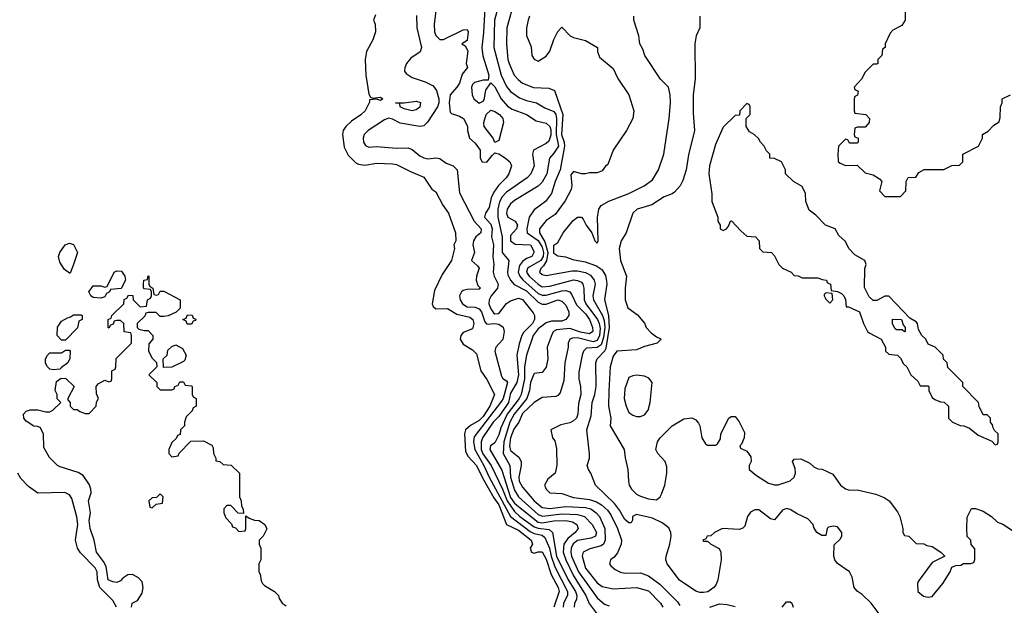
# Model space of a CAD drawing. Header units: inches. Extents: x 1793389 to 1900389, y 320802 to 470796.
# Tile 575 of 656: x 1884398 to 1889397, y 375600 to 378572. Entities that reach past the tile are written whole.
import ezdxf

# ---------------------------------------------------------------- set-up
doc = ezdxf.new("R2010")
doc.units = ezdxf.units.IN
doc.header["$MEASUREMENT"] = 0
doc.layers.add('B8387', color=7, linetype='Continuous')

msp = doc.modelspace()

# ---------------------------------------------------------------- linework, layer by layer
at = {"layer": 'B8387', "color": 2}
for points, elevation in [([(1886515.5, 378655.5), (1886501.6, 378550), (1886503.8, 378510), (1886510, 378491.3), (1886530, 378471), (1886550, 378470.8), (1886650, 378521), (1886670, 378522), (1886674.8, 378510), (1886670, 378466), (1886642, 378450), (1886659.8, 378439.8), (1886673.4, 378413.4), (1886664.7, 378350), (1886670.7, 378330), (1886644.4, 378295.6), (1886630.2, 378250), (1886617.8, 378230), (1886583.1, 378190), (1886578, 378150), (1886583, 378103), (1886590, 378096), (1886630, 378082.8), (1886650.5, 378070.5), (1886658.5, 378058.5), (1886670.5, 378030.5), (1886670.8, 378010), (1886681, 377970), (1886710, 377944.7), (1886734.8, 377910), (1886734.8, 377870), (1886746, 377850), (1886770, 377848.2), (1886796.6, 377883.4), (1886810, 377896), (1886815.3, 377895.3), (1886830, 377891.3), (1886864, 377870), (1886886.8, 377850), (1886894.8, 377830), (1886880.4, 377790), (1886868.2, 377770), (1886829.1, 377730.9), (1886804.1, 377695.9), (1886792.1, 377667.9), (1886780.8, 377619.2), (1886763.1, 377590), (1886757.1, 377570), (1886790, 377534.9), (1886796.9, 377510), (1886793.4, 377470), (1886802.6, 377430), (1886799.6, 377370), (1886805.7, 377330), (1886802, 377290), (1886806, 377270), (1886827.2, 377230), (1886823.1, 377210), (1886791.5, 377170), (1886782, 377150), (1886780.3, 377130), (1886790, 377104), (1886803.7, 377083.7), (1886810, 377078.4), (1886830, 377080.4), (1886869, 377131), (1886890, 377145.7), (1886930, 377158.4), (1886950, 377152.7), (1887004.5, 377084.5), (1887011.8, 377070), (1887011.7, 377050), (1887000.8, 377030), (1886955.6, 376984.4), (1886947, 376970), (1886933.8, 376926.2), (1886921.3, 376870), (1886930.2, 376770), (1886921.6, 376730), (1886890, 376676.2), (1886879.7, 376630), (1886870, 376614.3), (1886830, 376558.3), (1886800.9, 376530), (1886747.1, 376450), (1886740.2, 376430), (1886740.5, 376390), (1886749.1, 376369.1), (1886791.2, 376310), (1886848.6, 376190), (1886872.1, 376130), (1886910, 376075.8), (1886937.3, 376050), (1887010, 375998.4), (1887030, 375990.9), (1887085.5, 375985.5), (1887103.1, 375970), (1887123.2, 375850), (1887182.6, 375730), (1887219.2, 375670), (1887225.5, 375650), (1887225.3, 375630), (1887214.9, 375610), (1887212.7, 375590)], 186), ([(1886758.4, 378630), (1886752.8, 378507.2), (1886743.6, 378430), (1886748.9, 378388.9), (1886779.3, 378290), (1886775.3, 378264.7), (1886750, 378265.1), (1886707.2, 378252.8), (1886696.3, 378243.7), (1886690.7, 378230), (1886694.9, 378190), (1886703.8, 378170), (1886730, 378148.7), (1886750, 378158), (1886755, 378165), (1886765.1, 378214.9), (1886790, 378251.3), (1886810, 378230.8), (1886841.3, 378170), (1886873.5, 378133.5), (1886897.3, 378117.3), (1886971, 378090), (1887019.3, 378059.3), (1887070, 378047.6), (1887088.9, 378030), (1887093.8, 378013.8), (1887094.7, 377985.3), (1887084.1, 377955.9), (1887070, 377943), (1887006.8, 377910), (1887002, 377890), (1887010.4, 377830), (1886993.4, 377790), (1886973.4, 377770), (1886870, 377696.3), (1886847.7, 377672.3), (1886833, 377647), (1886825.2, 377610), (1886824.5, 377570), (1886848, 377470), (1886847.4, 377390), (1886880.4, 377350), (1886874, 377290), (1886876.7, 377276.7), (1886890.2, 377250.2), (1886908.6, 377228.6), (1886970, 377195.5), (1887030, 377138.3), (1887050, 377128.5), (1887070, 377128.2), (1887130, 377150.3), (1887150, 377143.7), (1887170, 377123), (1887185.7, 377090), (1887184.9, 377070), (1887170.6, 377050), (1887150, 377042), (1887098.5, 377041.5), (1887070, 377032.8), (1887030, 377003), (1887004.2, 376970), (1886970, 376868.7), (1886960.6, 376810), (1886960.9, 376750), (1886943.6, 376670), (1886934.2, 376650), (1886872.7, 376570), (1886840, 376500), (1886830, 376465.2), (1886810, 376425.2), (1886788.2, 376410), (1886784.9, 376390), (1886846.2, 376286.2), (1886890, 376147.4), (1886910, 376118.5), (1886930, 376100.8), (1887030, 376022.7), (1887050, 376018.2), (1887110, 376028.2), (1887171, 376031), (1887204.4, 376024.4), (1887226, 376010), (1887232.7, 375990), (1887217.1, 375970), (1887181, 375939), (1887160.3, 375910), (1887156.5, 375870), (1887170.2, 375830), (1887210.2, 375750), (1887271.3, 375650), (1887288.5, 375608.5), (1887330, 375554.9)], 190), ([(1886830.4, 378650), (1886808.8, 378570), (1886805.3, 378430), (1886842.3, 378290), (1886870, 378233.4), (1886890, 378208), (1886934.6, 378174.6), (1886970, 378161.3), (1887021, 378150), (1887064.4, 378124.4), (1887110, 378106.7), (1887120.2, 378090), (1887123.2, 378070), (1887121, 377990), (1887132.6, 377930), (1887110, 377894), (1887088, 377870), (1887073.7, 377790), (1887050, 377747), (1887030, 377727.3), (1886910, 377654), (1886890, 377637), (1886872.4, 377610), (1886868.9, 377590), (1886876.3, 377570), (1886914, 377550), (1886925.5, 377530), (1886920.5, 377510), (1886890, 377477.2), (1886889.1, 377450), (1886913, 377433), (1886990.8, 377430), (1887010, 377394), (1886998, 377370), (1886970, 377360.7), (1886950, 377344.2), (1886935.6, 377324.4), (1886928.1, 377290), (1886936.1, 377270), (1886952, 377252), (1887030, 377181.8), (1887050, 377173.2), (1887070, 377174), (1887150, 377196.5), (1887170, 377196.9), (1887190.3, 377190.3), (1887199.6, 377179.6), (1887225.2, 377125.2), (1887270, 377078.9), (1887291.3, 377050), (1887306.5, 377010), (1887306.7, 376990), (1887290, 376977.7), (1887245.4, 376985.4), (1887190, 377004.8), (1887122.8, 376997.2), (1887107.7, 376990), (1887101.7, 376978.3), (1887076.3, 376910), (1887078.4, 376850), (1887070, 376808.7), (1887050, 376781.2), (1887010, 376776), (1887007.6, 376772.4), (1886990.3, 376730), (1886985.4, 376690), (1886972.2, 376650), (1886907.5, 376570), (1886886.8, 376530), (1886855.5, 376430), (1886852, 376370), (1886886.7, 376310), (1886890.2, 376249.8), (1886910, 376183.8), (1886930.3, 376150), (1887030, 376060.2), (1887052.3, 376052.3), (1887150, 376064.6), (1887230, 376061.6), (1887264.9, 376050), (1887304.9, 376010), (1887327, 375970), (1887320.5, 375950), (1887298.9, 375941.1), (1887230, 375928.3), (1887208.2, 375911.8), (1887197.2, 375890), (1887195.2, 375870), (1887199.7, 375850), (1887234, 375770), (1887330, 375637.1), (1887366, 375606), (1887390, 375597.1)], 194), ([(1886910.4, 378669.6), (1886870.4, 378530), (1886868.7, 378448.7), (1886876.4, 378370), (1886882.4, 378350), (1886908.4, 378290), (1886927.7, 378267.7), (1886950, 378250.5), (1887007.1, 378227.1), (1887084.9, 378224.9), (1887112.5, 378212.5), (1887155.9, 378090), (1887147.9, 377990), (1887161.8, 377950), (1887163.5, 377930), (1887141.3, 377810), (1887116.5, 377750), (1887098, 377690), (1887067.7, 377650), (1887010, 377607), (1886984.9, 377570), (1886972.6, 377510), (1886974.9, 377490), (1887030.5, 377450.5), (1887050, 377418), (1887056.4, 377390), (1887055.1, 377370), (1887043.5, 377350), (1886983.5, 377316.5), (1886976.5, 377310), (1886971.5, 377290), (1886984.6, 377270), (1887030, 377228.9), (1887050, 377216.9), (1887090, 377219.1), (1887210, 377251.4), (1887230, 377248.7), (1887250, 377239.3), (1887257.6, 377230), (1887261.7, 377210), (1887263.6, 377150), (1887272.6, 377130), (1887330.7, 377050.7), (1887340.2, 377030), (1887344, 377004), (1887341.2, 376970), (1887330, 376943.5), (1887310, 376937.8), (1887230, 376957.4), (1887204.2, 376955.8), (1887190.8, 376950), (1887183, 376930), (1887183, 376910), (1887166, 376830), (1887159.9, 376740.1), (1887141.1, 376678.9), (1887130, 376664), (1887119.8, 376660.2), (1887050, 376654), (1887010, 376629.6), (1886950, 376572.8), (1886931.2, 376528.8), (1886906.6, 376493.4), (1886889.4, 376450), (1886884.2, 376410), (1886890, 376384.9), (1886932.3, 376352.3), (1886943, 376330), (1886944.4, 376310), (1886932.4, 376250), (1886932.7, 376230), (1886950, 376199.1), (1887008.9, 376130), (1887050, 376096.9), (1887090, 376091.4), (1887170, 376102.2), (1887270, 376096.9), (1887298, 376090), (1887324.9, 376070), (1887342, 376050), (1887368.9, 375990), (1887370.2, 375929.8), (1887362.4, 375910), (1887350, 375901.1), (1887293.1, 375886.9), (1887258.8, 375870), (1887253, 375850), (1887270, 375788.2), (1887330, 375714.4), (1887355.3, 375695.3), (1887410, 375683.7), (1887530, 375690.5), (1887590, 375673.4), (1887650.7, 375610), (1887662.8, 375590)], 198), ([(1888894, 378630), (1888894, 378570), (1888876.9, 378543.1), (1888830, 378518), (1888816.9, 378503.1), (1888792, 378450), (1888792, 378430), (1888778, 378422), (1888774, 378390), (1888754, 378370), (1888754, 378350), (1888750, 378346), (1888730, 378346), (1888690, 378306), (1888672, 378270), (1888634, 378230), (1888638, 378218), (1888654, 378210), (1888651.6, 378188.4), (1888638, 378182), (1888634, 378170), (1888634, 378110), (1888638, 378098), (1888694, 378090), (1888712, 378070), (1888711.3, 378050), (1888690, 378026), (1888650, 378026), (1888638, 378022), (1888634, 377990), (1888638, 377978), (1888654, 377970), (1888654, 377950), (1888650, 377946), (1888610, 377946), (1888602, 377962), (1888590, 377966), (1888554, 377930), (1888552, 377890), (1888552.7, 377852.7), (1888563.6, 377843.6), (1888590, 377832), (1888650, 377834), (1888690, 377794), (1888730, 377784.7), (1888763.6, 377763.6), (1888774, 377750), (1888763.6, 377703.6), (1888790, 377674), (1888870, 377674), (1888896.4, 377703.6), (1888898, 377750), (1888908.4, 377771.6), (1888947.3, 377772.7), (1888963.1, 377796.9), (1888990, 377812), (1889090, 377812), (1889130, 377832), (1889170, 377834), (1889186, 377850), (1889186, 377890), (1889266, 377930), (1889286, 377970), (1889286, 377990), (1889314.6, 378005.4), (1889343.1, 378036.9), (1889370, 378054), (1889376.4, 378076.4), (1889378, 378130), (1889386, 378150), (1889386, 378170), (1889428.9, 378191.1)], 214), ([(1886203.6, 378596.4), (1886194, 378570), (1886202, 378550), (1886204.7, 378510), (1886190.8, 378470), (1886158.8, 378410), (1886150.8, 378370), (1886154.8, 378290), (1886170, 378194), (1886178, 378178), (1886190, 378174), (1886230, 378178), (1886242, 378170), (1886230, 378162), (1886210, 378168), (1886174, 378166), (1886174, 378154), (1886150.8, 378110), (1886130.4, 378089.6), (1886082.3, 378057.7), (1886053.4, 378030), (1886040.5, 378010), (1886037.1, 377990), (1886044.7, 377924.7), (1886064.6, 377884.6), (1886104.8, 377844.8), (1886118.3, 377838.3), (1886150, 377834.4), (1886210, 377844), (1886290, 377840.7), (1886310, 377836.3), (1886381.1, 377801.1), (1886450, 377773.4), (1886490, 377711.3), (1886510, 377698), (1886546.8, 377630), (1886574, 377590), (1886611, 377490), (1886611.3, 377450), (1886602, 377430), (1886604.7, 377410), (1886590.5, 377350), (1886542, 377278), (1886503, 377197), (1886491.3, 377130), (1886496.9, 377116.9), (1886510, 377104.7), (1886570, 377106.8), (1886616.9, 377076.9), (1886682.3, 377062.3), (1886698.4, 377050), (1886703.1, 377030), (1886696.7, 377003.3), (1886650, 376985.2), (1886637.3, 376970), (1886634, 376950), (1886650, 376926), (1886696.8, 376896.8), (1886716.7, 376876.7), (1886739.3, 376790), (1886770, 376745.5), (1886808, 376670), (1886784.9, 376610), (1886750, 376558.9), (1886730, 376537.4), (1886687.1, 376512.9), (1886661.3, 376490), (1886656, 376470), (1886660.7, 376380.7), (1886675.1, 376355.1), (1886717.6, 376310), (1886747.4, 376247.4), (1886805.2, 376145.2), (1886830.2, 376110), (1886868.7, 376010), (1886930, 375981.5), (1886994, 375930), (1887000.7, 375910), (1886988.7, 375890), (1886996, 375870), (1887010, 375864.4), (1887030, 375871), (1887050, 375870.7), (1887070, 375833.4), (1887096.7, 375756.7), (1887132.3, 375690), (1887136.1, 375670), (1887108.9, 375590)], 178), ([(1886412.7, 378592.7), (1886414.4, 378530), (1886437.3, 378430), (1886430.7, 378409.3), (1886383.5, 378376.5), (1886362, 378350), (1886352.7, 378327.3), (1886352, 378310), (1886359.6, 378299.6), (1886390, 378278), (1886456.8, 378256.8), (1886496.3, 378236.3), (1886513.2, 378213.2), (1886524.9, 378170), (1886525.3, 378150), (1886518.7, 378130), (1886468.4, 378051.6), (1886450, 378032.8), (1886429.7, 378029.7), (1886330, 378046), (1886290, 378067), (1886270, 378071.8), (1886250, 378064.5), (1886167.3, 378010), (1886147.3, 377990), (1886142, 377970), (1886144, 377950), (1886153.4, 377933.4), (1886170, 377925.5), (1886210, 377928.4), (1886310, 377919.3), (1886370, 377922), (1886390, 377913.4), (1886430, 377880.5), (1886450, 377870.4), (1886470, 377866), (1886510.5, 377870.5), (1886530, 377867.3), (1886563.7, 377843.7), (1886598, 377830), (1886618.8, 377810), (1886630, 377694), (1886704.4, 377550), (1886740.4, 377510), (1886739.3, 377490), (1886713.4, 377470), (1886702, 377450), (1886698.4, 377430), (1886706, 377390), (1886692, 377350), (1886722.8, 377322.8), (1886730.5, 377310.5), (1886717.1, 377270), (1886715.5, 377250), (1886723.5, 377223.5), (1886738, 377210), (1886730, 377204), (1886670, 377202.9), (1886650, 377197), (1886640.7, 377190), (1886630.5, 377170), (1886634.4, 377150), (1886646.4, 377130), (1886670, 377114.9), (1886710, 377112.8), (1886730, 377104.9), (1886741.7, 377090), (1886759.2, 377039.2), (1886770, 377026.8), (1886809.8, 377030.2), (1886830, 377027.2), (1886851.5, 377011.5), (1886858, 376990), (1886850.3, 376949.7), (1886814.8, 376910), (1886810.8, 376890), (1886843.5, 376763.5), (1886850.7, 376750.7), (1886870, 376738.8), (1886873.7, 376730), (1886851.8, 376650), (1886844, 376636), (1886705.6, 376454.4), (1886702.2, 376430), (1886708.3, 376390), (1886754.5, 376310), (1886781.5, 376250), (1886890.1, 376050.1), (1886990, 375973.8), (1887010, 375964.6), (1887050, 375956.5), (1887063.8, 375943.8), (1887087.6, 375890), (1887095.3, 375850), (1887115.2, 375795.2), (1887178.6, 375670), (1887178.5, 375650), (1887158.5, 375610), (1887156.5, 375590)], 182), ([(1886986, 378590), (1886978.8, 378570), (1886971, 378530), (1886971.1, 378491.1), (1886994.8, 378434.8), (1886998, 378390), (1887010, 378372), (1887030, 378362), (1887070, 378386), (1887090, 378412), (1887109.4, 378470.6), (1887130, 378512), (1887150, 378534), (1887192, 378490), (1887210, 378481), (1887270, 378466), (1887331.1, 378431.1), (1887332, 378410), (1887342, 378382), (1887410, 378324.7), (1887433.7, 378273.7), (1887490.9, 378190.9), (1887516, 378110), (1887511, 378070), (1887478.8, 378010), (1887411, 377910), (1887383.6, 377836.4), (1887371.6, 377828.4), (1887355.3, 377804.7), (1887330, 377795.3), (1887290, 377795.3), (1887270.9, 377789.1), (1887250, 377789), (1887210, 377802), (1887196, 377784), (1887200.5, 377730), (1887197.1, 377710), (1887167.2, 377652.8), (1887116.7, 377583.3), (1887070, 377552.7), (1887036.3, 377510), (1887037, 377490), (1887064, 377444), (1887078.3, 377390), (1887072.5, 377347.5), (1887057.6, 377322.4), (1887043.1, 377310), (1887036.3, 377290), (1887050, 377279.3), (1887070, 377274.4), (1887202.6, 377297.4), (1887230, 377298), (1887270, 377289), (1887294.9, 377274.9), (1887314.6, 377250), (1887318.9, 377230), (1887307.6, 377170), (1887310.3, 377150), (1887357.1, 377070), (1887365, 377045), (1887368.4, 377010), (1887361.6, 376958.4), (1887350, 376922.2), (1887330, 376908), (1887275.8, 376904.2), (1887260.5, 376890), (1887252.7, 376870), (1887236.7, 376783.3), (1887236.4, 376750), (1887244.4, 376710), (1887246, 376670), (1887235.6, 376624.4), (1887232, 376570), (1887223.8, 376550), (1887210, 376536.2), (1887190, 376525.6), (1887144.4, 376515.6), (1887094, 376490), (1887102, 376450), (1887114.4, 376434.4), (1887123.6, 376396.4), (1887124.7, 376310), (1887116, 376270), (1887079.8, 376240.2), (1887062, 376210), (1887071.3, 376190), (1887090, 376171.3), (1887150, 376167.7), (1887210, 376147.2), (1887290, 376137.3), (1887325.9, 376125.9), (1887352.2, 376110), (1887382, 376082), (1887398.4, 376058.4), (1887432.2, 375990), (1887452.7, 375930), (1887450.6, 375909.4), (1887433.4, 375866.6), (1887416.3, 375843.7), (1887398, 375830), (1887392, 375810), (1887399.6, 375799.6), (1887421.4, 375781.4), (1887447.9, 375767.9), (1887470, 375763), (1887550, 375764.9), (1887590, 375748.7), (1887647.6, 375707.6), (1887737.3, 375617.3), (1887750, 375598.8)], 202), ([(1888766, 375550), (1888721, 375610), (1888675.5, 375655.5), (1888650, 375671), (1888634.8, 375690), (1888623.5, 375743.5), (1888610.6, 375770.6), (1888550, 375811.3), (1888536, 375830), (1888531, 375850), (1888532.7, 375907.3), (1888563.6, 375936.4), (1888571.3, 375950), (1888571, 375970), (1888550, 375998), (1888530, 376001), (1888504, 375996), (1888498, 375990), (1888490, 375954), (1888470, 375954), (1888444.7, 375970), (1888430, 375994), (1888426, 376010), (1888399, 376039), (1888344.4, 376064.4), (1888310, 376086), (1888290, 376091.3), (1888270, 376082), (1888230, 376034), (1888210, 376038), (1888150, 376084), (1888130, 376084), (1888107.8, 376072.2), (1888092.7, 376050), (1888079, 376001), (1888068.9, 375991.1), (1888050, 375984.7), (1887966, 375990), (1887926, 375970), (1887907.3, 375952.7), (1887888.4, 375951.6), (1887882, 375938), (1887866, 375930), (1887870, 375926), (1887890, 375926), (1887906, 375910), (1887948.4, 375888.4), (1887958, 375870), (1887959, 375830), (1887942, 375730), (1887933.8, 375706.2), (1887921.2, 375690), (1887891.1, 375668.9), (1887870, 375664.2), (1887850, 375665.7), (1887830, 375671.8), (1887747.8, 375727.8), (1887684.9, 375810), (1887678, 375830), (1887679.3, 375850), (1887698, 375910), (1887704.9, 375950), (1887702.8, 375970), (1887693.2, 375993.2), (1887658.8, 376018.8), (1887610, 376042), (1887530, 376061), (1887509.1, 376050.9), (1887508.4, 376031.6), (1887502, 376018), (1887490, 376018), (1887470, 376034.8), (1887443, 376083), (1887417, 376117), (1887321, 376210), (1887298, 376270), (1887284.7, 376290), (1887278, 376310), (1887290, 376346), (1887290.6, 376369.4), (1887276.3, 376490), (1887298.6, 376561.4), (1887304.2, 376630), (1887317.6, 376670), (1887324.9, 376710), (1887323.1, 376830), (1887328.9, 376851.1), (1887368.1, 376891.9), (1887374.4, 376905.6), (1887391.9, 377010), (1887389.5, 377069.5), (1887368.7, 377151.3), (1887379.5, 377230), (1887376.7, 377256.7), (1887373.5, 377273.5), (1887358.3, 377298.3), (1887322, 377322), (1887270, 377342), (1887212.1, 377352.1), (1887170, 377367.3), (1887130, 377371.3), (1887110, 377384.7), (1887110, 377428), (1887130, 377442), (1887157.3, 377490), (1887207.1, 377552.9), (1887230, 377569.3), (1887250, 377569), (1887258.9, 377558.9), (1887273.2, 377530), (1887302.7, 377490), (1887318, 377450), (1887330, 377438), (1887334, 377450), (1887330.6, 377570), (1887337.3, 377610), (1887350, 377629), (1887388.3, 377651.7), (1887490, 377689.6), (1887568.7, 377728.7), (1887610, 377759), (1887640.7, 377810), (1887667.3, 377890), (1887695.5, 378070), (1887702, 378150), (1887700.7, 378190), (1887691, 378230), (1887651, 378270), (1887571, 378390), (1887562, 378422), (1887546.8, 378450), (1887541, 378490), (1887516, 378570), (1887516, 378590)], 206), ([(1887851.3, 378590), (1887851.3, 378530), (1887832, 378490), (1887824.7, 378450), (1887826.8, 378270), (1887816.3, 378190), (1887816.8, 378096.8), (1887824, 378010), (1887793.7, 377886.3), (1887780.7, 377810), (1887764, 377756), (1887750.6, 377729.4), (1887722.8, 377697.2), (1887710, 377688.7), (1887670, 377673.2), (1887607.9, 377632.1), (1887532, 377610), (1887511, 377590), (1887476, 377490), (1887451, 377450), (1887441, 377410), (1887447.3, 377350), (1887478.8, 377270), (1887470.9, 377209.1), (1887470.9, 377150.9), (1887486, 377110), (1887534.4, 377074.4), (1887570, 377032), (1887578, 377010), (1887603.5, 376983.5), (1887630, 376962), (1887654, 376950), (1887634, 376930), (1887570, 376914), (1887530, 376896), (1887430, 376889), (1887410, 376864), (1887394.9, 376810), (1887388.5, 376688.5), (1887387.7, 376610), (1887398.8, 376550), (1887396, 376510), (1887466.8, 376390), (1887471.1, 376348.9), (1887484.9, 376290), (1887488.2, 376230), (1887492.4, 376210), (1887504.4, 376190), (1887530, 376163.8), (1887550, 376153), (1887590, 376140.5), (1887630, 376136), (1887648.7, 376150), (1887656.5, 376163.5), (1887673.2, 376210), (1887684, 376270), (1887683.1, 376303.1), (1887675.3, 376330), (1887638, 376370), (1887628, 376390), (1887635.3, 376430), (1887649, 376450), (1887710, 376511), (1887770, 376546), (1887810, 376550.7), (1887830, 376541), (1887844.5, 376524.5), (1887850.8, 376510), (1887861, 376450), (1887879.6, 376419.6), (1887890, 376412), (1887930, 376412), (1887940.4, 376419.6), (1887955.3, 376444.7), (1887958, 376470), (1887998, 376550), (1888010, 376558), (1888030, 376558), (1888050.9, 376530.9), (1888076.9, 376476.9), (1888076, 376450), (1888062, 376418), (1888054, 376410), (1888058, 376398), (1888090, 376382), (1888110, 376354), (1888110.7, 376329.3), (1888102, 376310), (1888102, 376290), (1888138.5, 376258.5), (1888199.8, 376219.8), (1888230, 376210.8), (1888249.1, 376210.9), (1888310, 376231), (1888329, 376250), (1888337.2, 376270), (1888334.6, 376294.6), (1888322, 376330), (1888330, 376342), (1888363.6, 376343.6), (1888410, 376322), (1888430, 376302), (1888450, 376292), (1888471.6, 376291.6), (1888525.4, 376265.4), (1888564.7, 376210), (1888590, 376191.3), (1888610, 376184.7), (1888650, 376186), (1888744.5, 376164.5), (1888787.5, 376147.5), (1888811.3, 376130), (1888853.7, 376073.7), (1888866, 376050), (1888882, 375990), (1888882, 375970), (1888890, 375954), (1888911.6, 375951.6), (1888950, 375914), (1888987.3, 375912.7), (1889003.6, 375903.6), (1889030, 375898), (1889074, 375870), (1889094, 375850), (1889030, 375818), (1888959.8, 375720.2), (1888956, 375710), (1888958, 375670), (1888986.4, 375646.4), (1889010, 375641), (1889030, 375644.7), (1889084, 375710), (1889122, 375770), (1889130, 375794), (1889150, 375802), (1889176.4, 375803.6), (1889190, 375812), (1889227.3, 375812.7), (1889242, 375818), (1889247.3, 375832.7), (1889247.3, 375887.3), (1889228.7, 375908.7), (1889226, 375930), (1889208.4, 375948.4), (1889206, 375990), (1889207.3, 376047.3), (1889230, 376092), (1889250, 376091.3), (1889290, 376078), (1889330.9, 376050.9), (1889362, 376022), (1889390, 376011.3), (1889510, 375932)], 210), ([(1884965.6, 375590), (1884969.3, 375610), (1884995.1, 375624.9), (1885018.9, 375661.1), (1885025.1, 375690), (1885018.9, 375718.9), (1885000.1, 375740.1), (1884970, 375756), (1884946, 375754), (1884921.7, 375738.3), (1884910, 375724.5), (1884890, 375715.1), (1884870, 375718.4), (1884846.6, 375730), (1884836.6, 375796.6), (1884822.8, 375822.8), (1884787, 375870), (1884775.3, 375930), (1884756, 375990), (1884749.6, 376030), (1884757.2, 376070), (1884747, 376130), (1884760.5, 376170), (1884759.6, 376190), (1884751.6, 376211.6), (1884719.1, 376259.1), (1884693.8, 376273.8), (1884602.5, 376302.5), (1884589.5, 376309.5), (1884549.3, 376349.3), (1884520.4, 376400.4), (1884518, 376470), (1884502, 376502), (1884488, 376508), (1884470, 376508.7), (1884430, 376535.3), (1884419, 376550), (1884417.2, 376570), (1884430, 376586), (1884450, 376591.3), (1884490, 376591.3), (1884530, 376582), (1884550, 376582), (1884566, 376590), (1884606, 376630), (1884588.4, 376648.4), (1884588, 376670), (1884578, 376690), (1884584, 376736), (1884608, 376752), (1884631.6, 376751.6), (1884674, 376710), (1884642, 376650), (1884642, 376642), (1884654, 376630), (1884654, 376610), (1884670, 376594), (1884690, 376594), (1884703.6, 376583.6), (1884730, 376574), (1884750, 376574), (1884786, 376610), (1884788.4, 376631.6), (1884798, 376650), (1884787.3, 376672.7), (1884786, 376710), (1884796.4, 376723.6), (1884830, 376742), (1884850, 376734), (1884862, 376738), (1884866, 376750), (1884866, 376790), (1884882, 376798), (1884886, 376810), (1884887.3, 376852.7), (1884966, 376930), (1884966, 376970), (1884962, 376982), (1884927.3, 376987.3), (1884926, 377030), (1884910, 377046), (1884890, 377046), (1884878, 377042), (1884872.7, 377027.3), (1884858, 377022), (1884850, 377006), (1884846, 377010), (1884846, 377050), (1884862, 377058), (1884866, 377070), (1884926, 377130), (1884927.3, 377152.7), (1884942, 377158), (1884950, 377174), (1884972.7, 377172.7), (1884974, 377150), (1885010, 377114), (1885042, 377118), (1885046, 377150), (1885062, 377158), (1885066, 377170), (1885066, 377190), (1885062, 377202), (1885030, 377206), (1885026, 377210), (1885026, 377230), (1885028, 377250), (1885046, 377254), (1885050, 377272), (1885054, 377270), (1885054, 377230), (1885058, 377218), (1885074, 377210), (1885078, 377178), (1885090, 377174), (1885102, 377178), (1885110, 377194), (1885130, 377194), (1885212, 377150), (1885212, 377108), (1885192.7, 377087.3), (1885151.6, 377068.4), (1885130, 377066), (1885110, 377066), (1885090, 377086), (1885050, 377086), (1885038, 377082), (1885032.7, 377067.3), (1884994, 377030), (1884994, 377010), (1885002, 377002), (1885030, 376994), (1885050, 376994), (1885074, 376970), (1885074, 376950), (1885052.7, 376927.3), (1885052, 376890), (1885070, 376854), (1885092.7, 376832.7), (1885094, 376810), (1885054, 376770), (1885094, 376730), (1885094, 376710), (1885110, 376694), (1885170, 376694), (1885182, 376698), (1885186, 376710), (1885202, 376718), (1885210, 376734), (1885230, 376734), (1885238, 376718), (1885270, 376714), (1885274, 376710), (1885274, 376670), (1885278, 376658), (1885294, 376650), (1885294, 376610), (1885278, 376602), (1885272.7, 376587.3), (1885243.6, 376556.4), (1885234, 376530), (1885234, 376510), (1885214, 376490), (1885212.7, 376467.3), (1885198, 376462), (1885192.7, 376447.3), (1885170, 376426), (1885154, 376390), (1885154, 376370), (1885170, 376354), (1885202, 376358), (1885207.3, 376372.7), (1885267.3, 376432.7), (1885330, 376434), (1885372.7, 376412.7), (1885379.6, 376399.6), (1885382, 376370), (1885394, 376346), (1885394, 376334), (1885414, 376330), (1885430, 376314), (1885471.6, 376311.6), (1885514, 376270), (1885514, 376150), (1885522, 376130), (1885523.6, 376103.6), (1885532.7, 376087.3), (1885534, 376066), (1885507.3, 376067.3), (1885470, 376106), (1885450, 376106), (1885434, 376090), (1885434, 376070), (1885443.6, 376043.6), (1885472.7, 376012.7), (1885478, 375998), (1885492.7, 375992.7), (1885510, 375974), (1885542, 375978), (1885546, 375990), (1885546, 376054), (1885562, 376042), (1885590, 376032), (1885614, 376030), (1885642, 376010), (1885651.6, 375988.4), (1885634, 375950), (1885614, 375930), (1885614, 375910), (1885622, 375890), (1885622, 375830), (1885612, 375810), (1885612, 375770), (1885618.8, 375758.8), (1885624, 375724), (1885630.5, 375710.5), (1885639.8, 375699.8), (1885691, 375670), (1885710.8, 375650), (1885714.8, 375634.8), (1885730.9, 375610.9), (1885750, 375598)], 174), ([(1884889.3, 375590), (1884870, 375625.2), (1884803.7, 375690), (1884792.6, 375730), (1884791, 375770), (1884780.9, 375790), (1884706.7, 375866.7), (1884691.2, 375890), (1884681.1, 375930), (1884692.2, 376010), (1884688.4, 376048.4), (1884661.6, 376141.6), (1884650, 376161.2), (1884627.1, 376172.9), (1884489.2, 376169.2), (1884443.1, 376203.1), (1884403.1, 376243.1), (1884388, 376270)], 178), ([(1887902, 375590), (1887950, 375607.7), (1887990, 375604.9), (1888030, 375593.4)], 202), ([(1888269.5, 375590), (1888290, 375618), (1888310, 375618), (1888318, 375610), (1888324.7, 375590)], 202)]:
    msp.add_lwpolyline(points, dxfattribs=dict(at, elevation=elevation))
for points, elevation in [([(1886390, 378109.5), (1886350, 378119), (1886328.7, 378130), (1886327.3, 378147.3), (1886306, 378150), (1886350, 378150.7), (1886410, 378158.8), (1886432.5, 378152.5), (1886430, 378128.7), (1886410, 378114)], 178), ([(1888090, 378146), (1888054, 378110), (1888052.7, 378087.3), (1888030, 378086), (1887970, 378026), (1887930, 377938), (1887899.1, 377830), (1887897.3, 377790), (1887911.1, 377688.9), (1887911.3, 377650), (1887942, 377570), (1887942, 377550), (1887954, 377530), (1887954, 377510), (1887970, 377502), (1887986, 377510), (1887996.4, 377523.6), (1888006, 377550), (1888011.6, 377551.6), (1888059.6, 377499.6), (1888090, 377474), (1888134, 377470), (1888152, 377450), (1888154, 377410), (1888170, 377394), (1888214, 377390), (1888230, 377374), (1888252, 377330), (1888271.1, 377311.1), (1888314, 377290), (1888330, 377274), (1888350, 377272), (1888370, 377262), (1888450, 377262), (1888472.7, 377252.7), (1888494, 377250), (1888498, 377238), (1888514, 377230), (1888518, 377198), (1888550, 377192), (1888570, 377182), (1888582, 377170), (1888591.1, 377151.1), (1888594, 377114), (1888606, 377114), (1888662, 377090), (1888682, 377030), (1888702, 376990), (1888710, 376982), (1888771.1, 376951.1), (1888794, 376910), (1888794, 376890), (1888810, 376874), (1888854, 376870), (1888870, 376854), (1888885.4, 376825.4), (1888902, 376810), (1888922, 376770), (1888956.9, 376736.9), (1888970, 376714), (1889010, 376714), (1889014, 376710), (1889014, 376690), (1889030, 376654), (1889043.6, 376643.6), (1889072.7, 376632.7), (1889091.6, 376631.6), (1889114, 376610), (1889114, 376550), (1889134, 376530), (1889172.7, 376512.7), (1889191.6, 376511.6), (1889219.6, 376499.6), (1889263.6, 376463.6), (1889332.7, 376432.7), (1889350, 376414), (1889362, 376418), (1889366, 376430), (1889366, 376470), (1889347.3, 376487.3), (1889340.4, 376500.4), (1889336.4, 376516.4), (1889326, 376530), (1889326, 376550), (1889310, 376566), (1889290, 376566), (1889268.4, 376608.4), (1889266, 376630), (1889186, 376710), (1889186, 376730), (1889110, 376806), (1889106, 376830), (1889088.4, 376848.4), (1889086, 376870), (1889046, 376910), (1889010, 376926), (1888998, 376950), (1888978, 376970), (1888960.4, 377000.4), (1888955.3, 377030), (1888950, 377038), (1888916.4, 377056.4), (1888810, 377168), (1888790, 377168), (1888750, 377146), (1888730, 377146), (1888710, 377166), (1888687.3, 377212.7), (1888688.4, 377308.4), (1888695.3, 377330), (1888688, 377350), (1888638, 377378), (1888608, 377410), (1888590, 377446), (1888556.4, 377476.4), (1888538, 377510), (1888489.1, 377529.1), (1888440.4, 377580.4), (1888405.6, 377605.6), (1888388.9, 377648.9), (1888388, 377690), (1888370, 377726), (1888326, 377750), (1888286, 377790), (1888286, 377810), (1888266, 377850), (1888230, 377868), (1888206, 377870), (1888206, 377890), (1888190, 377906), (1888178, 377930), (1888158, 377950), (1888148.4, 377968.4), (1888126, 377990), (1888103.1, 378003.1), (1888086, 378030), (1888086, 378070), (1888106, 378090), (1888106, 378130), (1888102, 378142)], 214), ([(1886810, 377948.7), (1886801.2, 377970), (1886755.1, 378030), (1886754.5, 378050), (1886765.6, 378090), (1886790, 378112.4), (1886810, 378105.5), (1886833, 378090), (1886850.5, 378070), (1886853.4, 378050), (1886830, 377958)], 186), ([(1884650, 377286), (1884624.7, 377304.7), (1884602, 377342), (1884595.3, 377370), (1884602, 377390), (1884628.7, 377430), (1884650, 377438), (1884671.1, 377431.1), (1884691.3, 377390), (1884671.3, 377328.7), (1884654, 377286)], 174), ([(1884810, 377158), (1884770, 377162), (1884758, 377170), (1884748.4, 377191.6), (1884770, 377222), (1884810, 377222), (1884830, 377214), (1884842, 377218), (1884878, 377290), (1884890, 377298), (1884915.3, 377295.3), (1884932, 377270), (1884934, 377250), (1884912.7, 377207.3), (1884858, 377202), (1884854, 377190), (1884838, 377182), (1884830, 377166)], 174), ([(1888490, 377186), (1888482, 377178), (1888482, 377170), (1888490, 377154), (1888510, 377134), (1888526, 377150), (1888522, 377182)], 214), ([(1884610, 376946), (1884588.4, 376968.4), (1884589, 377011), (1884610, 377042), (1884640.4, 377059.6), (1884656.4, 377063.6), (1884670, 377074), (1884710, 377074), (1884714, 377070), (1884714, 377050), (1884698, 377042), (1884691.6, 377008.4), (1884630, 376946)], 174), ([(1885270, 377026), (1885247.3, 377027.3), (1885242, 377042), (1885226, 377050), (1885242, 377058), (1885250, 377074), (1885272.7, 377072.7), (1885278, 377058), (1885291.6, 377051.6), (1885290, 377046), (1885278, 377042)], 174), ([(1888890, 376988), (1888878, 376998), (1888850, 376998), (1888843.1, 377003.1), (1888828.4, 377028.4), (1888828.7, 377051.3), (1888874, 377050), (1888883.6, 377023.6), (1888894, 377010), (1888894, 376990)], 214), ([(1884570, 376795.3), (1884550, 376798), (1884538, 376810), (1884528.9, 376828.9), (1884528.7, 376850), (1884538, 376870), (1884550, 376882), (1884610, 376882), (1884630, 376894), (1884650, 376894), (1884654, 376890), (1884652.7, 376852.7), (1884642, 376830), (1884610, 376806), (1884602, 376798)], 174), ([(1885127.3, 376807.3), (1885126, 376850), (1885146, 376870), (1885150, 376894), (1885170, 376914), (1885190, 376922), (1885223.6, 376903.6), (1885242, 376870), (1885236, 376844), (1885230, 376838), (1885170, 376808)], 174), ([(1887530, 376768.7), (1887510, 376764), (1887490, 376755.3), (1887470, 376698), (1887467, 376650), (1887476.3, 376610), (1887490, 376578), (1887510, 376564.7), (1887530, 376558), (1887550, 376558), (1887570, 376566), (1887589.3, 376590.7), (1887598, 376630), (1887608.7, 376730), (1887592.7, 376752.7), (1887570, 376762)], 214), ([(1885110, 376166), (1885092.7, 376147.3), (1885070, 376146), (1885054, 376130), (1885058, 376098), (1885070, 376094), (1885090, 376114), (1885122, 376118), (1885126, 376150)], 174)]:
    msp.add_lwpolyline(points, close=True, dxfattribs=dict(at, elevation=elevation))

doc.saveas('drawing.dxf')
